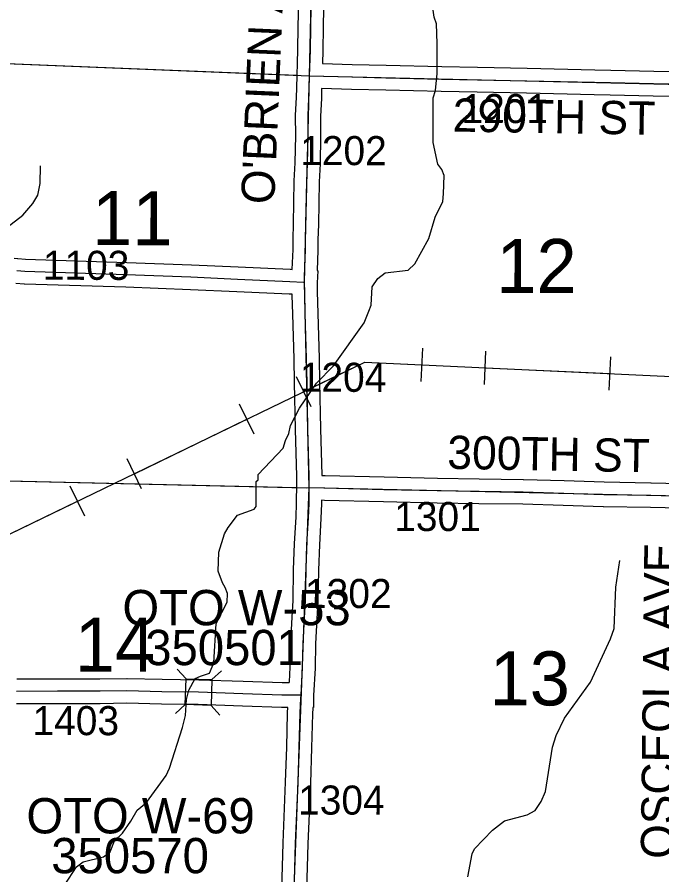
# Model space of a CAD drawing. Extents: x -157.2 to -99.3, y 12.2 to 46.2.
# Drawn here: x -118.85 to -117.299, y 19.258 to 21.323 of the extents above; entities that cross this region are included whole.
import ezdxf

# ---------------------------------------------------------------- set-up
doc = ezdxf.new("R2010")
doc.units = 0
for name, color, linetype in [('tdCoHydroRiver', 7, 'Continuous'), ('tdCoPipe', 7, 'Continuous'), ('tdCoSecRdNmbr', 7, 'Continuous'), ('tdCoSecRdTxt', 7, 'Continuous'), ('tdCoSecRteBand', 7, 'Continuous'), ('tdCoSecRteCL', 7, 'Continuous'), ('tdCoSectLine', 7, 'Continuous'), ('tdCoSectLinePart', 7, 'Continuous'), ('tdCoSectNmbr', 7, 'Continuous'), ('tdCoStrucSec', 7, 'Continuous'), ('tdCoStrucSecCoName', 7, 'Continuous'), ('tdCoStrucSecFHWANum', 7, 'Continuous'), ('tdCoSurfAsphalt', 7, 'Continuous'), ('tdCoSurfGravel', 7, 'Continuous')]:
    doc.layers.add(name, color=color, linetype=linetype)

msp = doc.modelspace()

# ---------------------------------------------------------------- linework, layer by layer
at = {"layer": 'tdCoHydroRiver'}
for points in [[(-118.21, 20.2848), (-118.2048, 20.3036), (-118.1964, 20.3208), (-118.1928, 20.3396), (-118.1711, 20.3816), (-118.13, 20.442), (-118.0894, 20.4835), (-118.0156, 20.5873), (-118.0038, 20.6153), (-117.9986, 20.6294), (-117.9959, 20.6735), (-117.9827, 20.6937), (-117.965, 20.7074), (-117.9096, 20.7138), (-117.8934, 20.7291), (-117.8601, 20.7898), (-117.8445, 20.8414), (-117.8262, 20.8788), (-117.8241, 20.8977), (-117.8229, 20.9418), (-117.8288, 20.9562), (-117.8379, 20.969), (-117.8491, 21.0214), (-117.8493, 21.1287), (-117.8441, 21.146), (-117.8399, 21.1869), (-117.8395, 21.2595), (-117.8413, 21.3069), (-117.8472, 21.3228), (-117.8498, 21.345)], [(-118.8854, 20.8082), (-118.837, 20.8464), (-118.8126, 20.8741), (-118.801, 20.8943), (-118.7955, 20.9226), (-118.7943, 20.9651)], [(-118.7358, 19.2339), (-118.7078, 19.2774), (-118.6916, 19.2895), (-118.6424, 19.3008), (-118.6263, 19.313), (-118.6161, 19.3396), (-118.5967, 19.358), (-118.5769, 19.3874), (-118.562, 19.4138), (-118.5394, 19.4322), (-118.4919, 19.4971), (-118.4835, 19.5143), (-118.4524, 19.6129), (-118.4453, 19.6411), (-118.4427, 19.6804), (-118.4374, 19.7024), (-118.4224, 19.7304), (-118.4096, 19.7364), (-118.3873, 19.7436), (-118.3772, 19.7686), (-118.3714, 19.8631), (-118.3448, 19.9145), (-118.3442, 19.935), (-118.3501, 19.9494), (-118.3562, 19.9606), (-118.3664, 19.9893), (-118.3652, 20.035), (-118.3514, 20.0788), (-118.343, 20.0943), (-118.3202, 20.1237), (-118.2803, 20.1384), (-118.2754, 20.1446), (-118.2753, 20.2046), (-118.2705, 20.2092), (-118.2701, 20.2218), (-118.21, 20.2848)], [(-117.7663, 19.2533), (-117.7553, 19.3082), (-117.7502, 19.3207), (-117.7064, 19.3653), (-117.6774, 19.3881), (-117.6233, 19.4025), (-117.6041, 19.413), (-117.5893, 19.4347), (-117.5792, 19.4581), (-117.5621, 19.5649), (-117.5535, 19.5931), (-117.5334, 19.6351), (-117.471, 19.7218), (-117.4224, 19.8262), (-117.4139, 19.8512), (-117.4096, 19.9506), (-117.3999, 20.015)]]:
    msp.add_lwpolyline(points, dxfattribs=at)
at = {"layer": 'tdCoPipe'}
for p, q in [((-117.8781, 20.4458), (-117.8743, 20.5263)), ((-117.7262, 20.4387), (-117.7224, 20.5191)), ((-117.4254, 20.4246), (-117.4217, 20.5051)), ((-118.1432, 20.3849), (-118.1782, 20.4573)), ((-118.28, 20.3186), (-118.3151, 20.3912)), ((-118.551, 20.1874), (-118.586, 20.2598)), ((-118.6878, 20.1211), (-118.7229, 20.1937))]:
    msp.add_line(p, q, dxfattribs=at)
for points in [[(-123.5976, 16.2969), (-123.4793, 16.664), (-123.5297, 16.8991), (-123.0266, 17.1459), (-122.9543, 17.3969), (-122.8753, 17.5439), (-122.6592, 17.5328), (-122.281, 18.6794), (-122.1148, 18.6739), (-121.7355, 19.3018), (-120.1785, 19.6099), (-118.8931, 20.0665), (-118.0135, 20.4925), (-116.8811, 20.4395)], [(-118.1607, 20.4212), (-118.0135, 20.4925), (-117.8762, 20.486)], [(-117.7243, 20.4789), (-117.4236, 20.4649)], [(-118.5685, 20.2237), (-118.2976, 20.3549)], [(-118.9802, 20.0355), (-118.8931, 20.0665), (-118.7054, 20.1574)]]:
    msp.add_lwpolyline(points, dxfattribs=at)
at = {"layer": 'tdCoSecRteBand'}
for points in [[(-118.1883, 20.7156), (-118.1865, 20.7637), (-118.1865, 20.7873), (-118.1865, 20.7877), (-118.1865, 20.7881), (-118.1855, 20.825), (-118.1835, 20.9279), (-118.1835, 20.9283), (-118.1835, 20.9287), (-118.1815, 20.9718), (-118.1801, 21.0376), (-118.1803, 21.0853), (-118.1803, 21.086), (-118.1803, 21.0868), (-118.1783, 21.1292), (-118.1776, 21.1528), (-118.1767, 21.1827), (-118.1759, 21.2127), (-118.1758, 21.2127), (-118.1758, 21.2127), (-118.1749, 21.2442), (-118.1739, 21.2998), (-118.1739, 21.2998), (-118.1739, 21.2998), (-118.1722, 21.3933)], [(-118.1122, 21.3917), (-118.1139, 21.2987), (-118.1149, 21.243), (-118.1149, 21.2428), (-118.1149, 21.2426), (-118.1159, 21.211), (-118.0443, 21.2089), (-117.9623, 21.2072), (-117.9622, 21.2072), (-117.9622, 21.2072), (-117.8288, 21.2039), (-117.7423, 21.2022), (-117.7423, 21.2022), (-117.7423, 21.2022), (-117.6232, 21.1998), (-117.6232, 21.1998), (-117.6231, 21.1998), (-117.4604, 21.1961), (-117.422, 21.1953), (-117.4219, 21.1953), (-117.4219, 21.1953), (-117.3184, 21.1929), (-117.2051, 21.1909)], [(-117.2064, 21.1309), (-117.3195, 21.1329), (-117.3196, 21.1329), (-117.3197, 21.1329), (-117.4232, 21.1353), (-117.4616, 21.1361), (-117.4617, 21.1361), (-117.4617, 21.1361), (-117.6245, 21.1398), (-117.7435, 21.1422), (-117.8301, 21.144), (-117.8302, 21.144), (-117.8302, 21.144), (-117.9636, 21.1472), (-118.0457, 21.1489), (-118.0458, 21.1489), (-118.0459, 21.1489), (-118.1177, 21.151), (-118.1177, 21.151), (-118.1184, 21.1272), (-118.1184, 21.1269), (-118.1184, 21.1267), (-118.1203, 21.0848), (-118.1201, 21.0375), (-118.1201, 21.0371), (-118.1201, 21.0367), (-118.1216, 20.9701), (-118.1216, 20.9697), (-118.1216, 20.9694), (-118.1235, 20.9264), (-118.1255, 20.8237), (-118.1255, 20.8236), (-118.1255, 20.8235), (-118.1265, 20.7869), (-118.1265, 20.7631), (-118.1265, 20.7625), (-118.1265, 20.762), (-118.1284, 20.7126), (-118.1273, 20.7125), (-118.1288, 20.6835), (-118.1285, 20.6621), (-118.127, 20.6093), (-118.127, 20.6093), (-118.127, 20.6093), (-118.124, 20.502), (-118.124, 20.5019), (-118.124, 20.5019), (-118.1228, 20.4442), (-118.1228, 20.4441), (-118.1228, 20.444), (-118.1208, 20.3318), (-118.1174, 20.2201), (-118.1173, 20.2201), (-118.1173, 20.2197), (-118.1096, 20.2195), (-118.1095, 20.2195), (-118.1095, 20.2195), (-117.9675, 20.2158), (-117.8389, 20.2131), (-117.7385, 20.2114), (-117.6325, 20.2101), (-117.6322, 20.2101), (-117.632, 20.2101), (-117.5343, 20.2072), (-117.5342, 20.2072), (-117.5341, 20.2071), (-117.438, 20.2037), (-117.3254, 20.202), (-117.3252, 20.202), (-117.3251, 20.202), (-117.2545, 20.2003)], [(-118.8576, 20.7423), (-118.8494, 20.7417), (-118.8493, 20.7417), (-118.8492, 20.7417), (-118.8301, 20.7403), (-118.5869, 20.7324), (-118.5868, 20.7324), (-118.5867, 20.7324), (-118.4311, 20.7265), (-118.431, 20.7265), (-118.4309, 20.7265), (-118.3189, 20.7215), (-118.3189, 20.7215), (-118.3189, 20.7215), (-118.1931, 20.7159), (-118.1931, 20.7159), (-118.193, 20.7159), (-118.1883, 20.7156)], [(-118.1955, 19.7207), (-118.1954, 19.7223), (-118.1934, 19.7581), (-118.1922, 19.8158), (-118.1921, 19.8163), (-118.1921, 19.8167), (-118.1889, 19.8779), (-118.1889, 19.878), (-118.1889, 19.8781), (-118.1865, 19.9186), (-118.1853, 19.9925), (-118.1853, 19.9928), (-118.1852, 19.9931), (-118.183, 20.0547), (-118.183, 20.055), (-118.183, 20.0554), (-118.1793, 20.1191), (-118.1781, 20.1527), (-118.178, 20.1611), (-118.1784, 20.1612), (-118.1777, 20.1909), (-118.1774, 20.2176), (-118.1808, 20.3301), (-118.1808, 20.3303), (-118.1808, 20.3305), (-118.1828, 20.4429), (-118.184, 20.5005), (-118.187, 20.6077), (-118.1883, 20.6537), (-118.1884, 20.6537), (-118.1884, 20.6556), (-118.1959, 20.6559), (-118.3216, 20.6616), (-118.4335, 20.6665), (-118.5889, 20.6724), (-118.8327, 20.6803), (-118.8333, 20.6804), (-118.834, 20.6804), (-118.8536, 20.6819)], [(-117.2558, 20.1403), (-117.3264, 20.142), (-117.4392, 20.1437), (-117.4395, 20.1437), (-117.4399, 20.1437), (-117.5362, 20.1472), (-117.6335, 20.1501), (-117.7392, 20.1514), (-117.7393, 20.1514), (-117.7394, 20.1514), (-117.84, 20.1531), (-117.8401, 20.1531), (-117.8401, 20.1531), (-117.9689, 20.1558), (-117.969, 20.1558), (-117.969, 20.1558), (-118.111, 20.1595), (-118.118, 20.1597), (-118.1181, 20.1517), (-118.1181, 20.1513), (-118.1181, 20.1509), (-118.1194, 20.1167), (-118.1194, 20.1163), (-118.1194, 20.116), (-118.1231, 20.0522), (-118.1253, 19.9912), (-118.1265, 19.917), (-118.1265, 19.9164), (-118.1265, 19.9157), (-118.129, 19.8746), (-118.1322, 19.8141), (-118.1334, 19.7563), (-118.1334, 19.7558), (-118.1334, 19.7552), (-118.1372, 19.6897), (-118.1373, 19.6605), (-118.1389, 19.6605), (-118.1389, 19.659), (-118.139, 19.659), (-118.1398, 19.6455), (-118.1418, 19.5639), (-118.1418, 19.5638), (-118.1418, 19.5636), (-118.1445, 19.4786), (-118.1445, 19.4784), (-118.1445, 19.4783), (-118.1507, 19.3322), (-118.1539, 19.221)], [(-118.8515, 19.7294), (-118.7537, 19.7299), (-118.7536, 19.7299), (-118.7535, 19.7299), (-118.6512, 19.7297), (-118.5869, 19.7309), (-118.5862, 19.7309), (-118.5856, 19.7309), (-118.5019, 19.7287), (-118.4136, 19.7277), (-118.4133, 19.7277), (-118.4129, 19.7277), (-118.3062, 19.7238), (-118.2127, 19.7208), (-118.1955, 19.7207)], [(-118.2139, 19.2223), (-118.2106, 19.3341), (-118.2106, 19.3343), (-118.2106, 19.3346), (-118.2045, 19.4806), (-118.2018, 19.5654), (-118.1998, 19.6474), (-118.1998, 19.648), (-118.1998, 19.6485), (-118.199, 19.6608), (-118.2134, 19.6608), (-118.2138, 19.6608), (-118.2142, 19.6608), (-118.3081, 19.6638), (-118.3082, 19.6638), (-118.3083, 19.6638), (-118.4147, 19.6677), (-118.5028, 19.6687), (-118.5031, 19.6687), (-118.5033, 19.6687), (-118.5865, 19.6709), (-118.6504, 19.6697), (-118.6507, 19.6697), (-118.651, 19.6697), (-118.7535, 19.6699), (-118.8518, 19.6694)]]:
    msp.add_lwpolyline(points, dxfattribs=at)
at = {"layer": 'tdCoSecRteCL'}
for points in [[(-118.1467, 21.1818), (-118.1449, 21.2435), (-118.1439, 21.2992), (-118.1422, 21.3927), (-118.139, 21.4635), (-118.1368, 21.5957), (-118.1341, 21.6799)], [(-118.1588, 20.6841), (-118.159, 20.698), (-118.1565, 20.7631), (-118.1565, 20.7873), (-118.1555, 20.8243), (-118.1535, 20.9274), (-118.1516, 20.9708), (-118.1501, 21.0373), (-118.1503, 21.0854), (-118.1484, 21.1281), (-118.1467, 21.1818)], [(-118.1467, 21.1818), (-118.045, 21.1789), (-117.9629, 21.1772), (-117.8295, 21.174), (-117.7429, 21.1722), (-117.6238, 21.1698), (-117.4611, 21.1661), (-117.4226, 21.1653), (-117.319, 21.1629), (-117.2056, 21.1609), (-117.15, 21.1586), (-117.1456, 21.1585)], [(-118.1588, 20.6841), (-118.1612, 20.6842), (-118.1945, 20.6859), (-118.3203, 20.6916), (-118.4322, 20.6965), (-118.5878, 20.7024), (-118.8317, 20.7103), (-118.8515, 20.7118)], [(-118.1477, 20.1904), (-118.1474, 20.2179), (-118.1508, 20.3311), (-118.1528, 20.4435), (-118.154, 20.5012), (-118.157, 20.6085), (-118.1585, 20.6615), (-118.1588, 20.6841)], [(-118.1672, 19.6906), (-118.1634, 19.757), (-118.1622, 19.8152), (-118.159, 19.8763), (-118.1565, 19.9175), (-118.1553, 19.992), (-118.153, 20.0536), (-118.1493, 20.1177), (-118.1481, 20.152), (-118.1477, 20.1904)], [(-118.1477, 20.1904), (-118.1103, 20.1895), (-117.9682, 20.1858), (-117.8395, 20.1831), (-117.7389, 20.1814), (-117.6329, 20.1801), (-117.5352, 20.1772), (-117.4388, 20.1737), (-117.3258, 20.172), (-117.2551, 20.1703), (-117.2097, 20.1698), (-117.1591, 20.1681)], [(-118.1672, 19.6906), (-118.2132, 19.6908), (-118.3072, 19.6938), (-118.414, 19.6977), (-118.5025, 19.6987), (-118.5864, 19.7009), (-118.651, 19.6997), (-118.7536, 19.6999), (-118.852, 19.6994)], [(-118.1841, 19.1916), (-118.1841, 19.2129), (-118.1807, 19.3333), (-118.1745, 19.4795), (-118.1718, 19.5646), (-118.1698, 19.6467), (-118.1676, 19.6835), (-118.1672, 19.6906)]]:
    msp.add_lwpolyline(points, dxfattribs=at)
at = {"layer": 'tdCoSectLine'}
for points in [[(-118.1471, 21.1818), (-118.1244, 22.1878)], [(-119.1349, 21.2215), (-118.1471, 21.1818)], [(-118.1481, 20.1904), (-118.1592, 20.6841), (-118.1471, 21.1818)], [(-118.1471, 21.1818), (-117.146, 21.1585)], [(-119.1513, 20.213), (-118.1552, 20.1897), (-118.1481, 20.1904)], [(-118.1845, 19.1916), (-118.1845, 19.206), (-118.1481, 20.1904)], [(-118.1481, 20.1904), (-117.1595, 20.1681)]]:
    msp.add_lwpolyline(points, dxfattribs=at)
at = {"layer": 'tdCoSectLinePart'}
for points in [[(-119.1349, 21.2215), (-118.1771, 21.1831)], [(-119.1513, 20.213), (-118.1783, 20.1902)]]:
    msp.add_lwpolyline(points, dxfattribs=at)
at = {"layer": 'tdCoStrucSec'}
for p, q in [((-118.4441, 19.7301), (-118.4654, 19.7531)), ((-118.3816, 19.7278), (-118.3586, 19.7491)), ((-118.4465, 19.6676), (-118.4694, 19.6463)), ((-118.3839, 19.6653), (-118.3626, 19.6423))]:
    msp.add_line(p, q, dxfattribs=at)
msp.add_lwpolyline([(-118.3839, 19.6653), (-118.4465, 19.6676), (-118.4441, 19.7301), (-118.3816, 19.7278)], close=True, dxfattribs=at)
at = {"layer": 'tdCoSurfAsphalt'}
msp.add_lwpolyline([(-118.1841, 19.2129), (-118.1807, 19.3333), (-118.1745, 19.4795), (-118.1718, 19.5646), (-118.1698, 19.6467), (-118.1676, 19.6835), (-118.1672, 19.6906), (-118.1634, 19.757), (-118.1622, 19.8152), (-118.159, 19.8763), (-118.1565, 19.9175), (-118.1553, 19.992), (-118.153, 20.0536), (-118.1493, 20.1177), (-118.1481, 20.152), (-118.1477, 20.1904), (-118.1474, 20.2179), (-118.1508, 20.3311), (-118.1528, 20.4435), (-118.154, 20.5012), (-118.157, 20.6085), (-118.1585, 20.6615), (-118.1588, 20.6841), (-118.159, 20.698), (-118.1565, 20.7631), (-118.1565, 20.7873), (-118.1555, 20.8243), (-118.1535, 20.9274), (-118.1516, 20.9708), (-118.1501, 21.0373), (-118.1503, 21.0854), (-118.1484, 21.1281), (-118.1467, 21.1818), (-118.1449, 21.2435), (-118.1439, 21.2992), (-118.1422, 21.3927)], dxfattribs=at)
at = {"layer": 'tdCoSurfGravel'}
for points in [[(-118.1467, 21.1818), (-118.045, 21.1789), (-117.9629, 21.1772), (-117.8295, 21.174), (-117.7429, 21.1722), (-117.6238, 21.1698), (-117.4611, 21.1661), (-117.4226, 21.1653), (-117.319, 21.1629), (-117.2056, 21.1609), (-117.15, 21.1586), (-117.1456, 21.1585)], [(-118.1588, 20.6841), (-118.1612, 20.6842), (-118.1945, 20.6859), (-118.3203, 20.6916), (-118.4322, 20.6965), (-118.5878, 20.7024), (-118.8317, 20.7103), (-118.8515, 20.7118)], [(-118.1477, 20.1904), (-118.1103, 20.1895), (-117.9682, 20.1858), (-117.8395, 20.1831), (-117.7389, 20.1814), (-117.6329, 20.1801), (-117.5352, 20.1772), (-117.4388, 20.1737), (-117.3258, 20.172), (-117.2551, 20.1703), (-117.2097, 20.1698), (-117.1591, 20.1681)], [(-118.1672, 19.6906), (-118.2132, 19.6908), (-118.3072, 19.6938), (-118.414, 19.6977), (-118.5025, 19.6987), (-118.5864, 19.7009), (-118.651, 19.6997), (-118.7536, 19.6999), (-118.852, 19.6994)]]:
    msp.add_lwpolyline(points, dxfattribs=at)

# ---------------------------------------------------------------- texts
at = {"layer": 'tdCoSecRdNmbr'}
for s, rotation, p in [('1201', 359.9104, (-117.7811, 21.068)), ('1202', 359.9101, (-118.1693, 20.9668)), ('1103', 359.9097, (-118.7888, 20.6906)), ('1204', 359.9101, (-118.1703, 20.421)), ('1301', 359.9103, (-117.9431, 20.0857)), ('1302', 359.9102, (-118.1577, 19.9004)), ('1403', 359.9097, (-118.8136, 19.5943)), ('1304', 359.9102, (-118.1744, 19.403))]:
    msp.add_text(s, height=0.07, rotation=rotation, dxfattribs=at).set_placement(p)
at = {"layer": 'tdCoSecRdTxt'}
for s, rotation, p in [("O'BRIEN AVE", 87.5332, (-118.232, 20.8714)), ('290TH ST', 359.0705, (-117.8028, 21.0475)), ('300TH ST', 358.9851, (-117.8159, 20.2355)), ('OSCEOLA AVE', 89.3512, (-117.2698, 19.296))]:
    msp.add_text(s, height=0.08, rotation=rotation, dxfattribs=at).set_placement(p)
at = {"layer": 'tdCoSectNmbr'}
for s, rotation, p in [('11', 359.9097, (-118.6701, 20.7741)), ('12', 359.9104, (-117.6974, 20.659)), ('14', 359.9097, (-118.712, 19.747)), ('13', 359.9105, (-117.7137, 19.666))]:
    msp.add_text(s, height=0.13, rotation=rotation, dxfattribs=at).set_placement(p)
at = {"layer": 'tdCoStrucSecCoName'}
for s, p in [('OTO W-53', (-118.5972, 19.8587)), ('OTO W-69', (-118.8282, 19.3576))]:
    msp.add_text(s, height=0.085, dxfattribs=at).set_placement(p)
at = {"layer": 'tdCoStrucSecFHWANum'}
for s, p in [('350501', (-118.5422, 19.7627)), ('350570', (-118.7684, 19.2616))]:
    msp.add_text(s, height=0.085, dxfattribs=at).set_placement(p)

doc.saveas('drawing.dxf')
